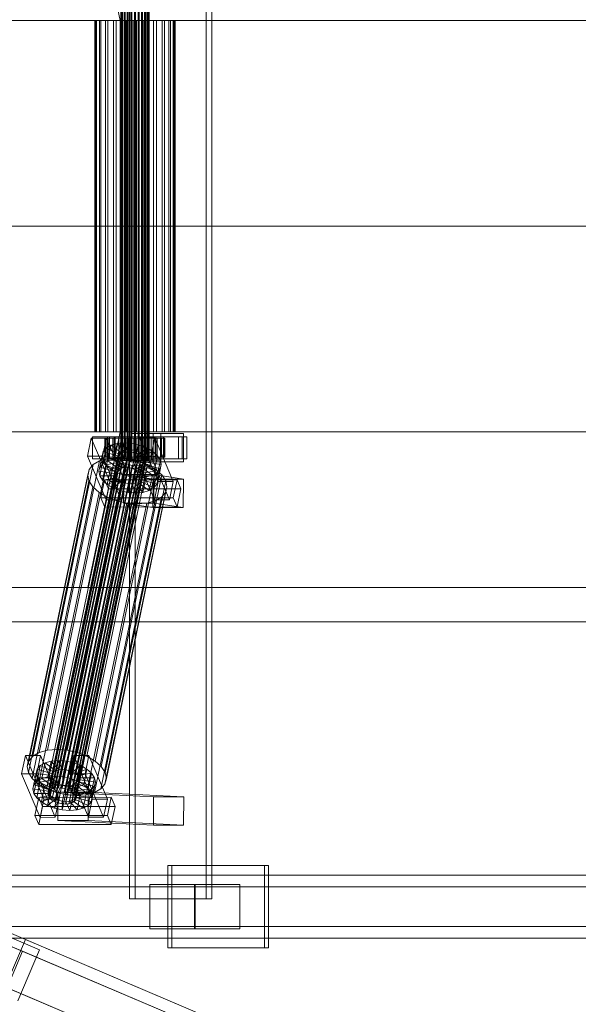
# Model space of a CAD drawing. Header units: millimetres. Extents: x -4738 to 65662, y -68080 to 6847.
# Tile 567 of 656: x 20054 to 20407, y -18492 to -17870. Entities that reach past the tile are written whole.
import ezdxf

# ---------------------------------------------------------------- set-up
doc = ezdxf.new("R2010")
doc.units = ezdxf.units.MM
doc.layers.add('superior_C02', color=7, linetype='Continuous', lineweight=0)
doc.layers.add('superior_C10', color=7, linetype='Continuous', lineweight=0)

msp = doc.modelspace()

# ---------------------------------------------------------------- linework, layer by layer
at = {"layer": 'superior_C02'}
for p, q in [((20122.893, -17575), (20122.893, -18425)), ((20126.47, -18425), (20126.47, -17575)), ((20171.385, -18425), (20171.385, -17575)), ((20174.961, -17575), (20174.961, -18425)), ((20096.643, -17771.702), (20117.046, -17870)), ((20118.824, -17870), (20098.422, -17771.702)), ((20117.402, -18148), (20117.402, -17852)), ((20117.613, -18148), (20117.613, -17852)), ((20117.804, -18148), (20117.804, -17852)), ((20118.423, -18148), (20118.423, -17852)), ((20118.791, -18148), (20118.791, -17852)), ((20119.776, -18148), (20119.776, -17852)), ((20120.296, -18148), (20120.296, -17852)), ((20121.58, -18148), (20121.58, -17852)), ((20122.217, -18148), (20122.217, -17852)), ((20123.712, -18148), (20123.712, -17852)), ((20124.422, -18148), (20124.422, -17852)), ((20126.027, -18148), (20126.027, -17852)), ((20126.762, -18148), (20126.762, -17852)), ((20128.367, -18148), (20128.367, -17852)), ((20129.077, -18148), (20129.077, -17852)), ((20130.573, -18148), (20130.573, -17852)), ((20131.209, -18148), (20131.209, -17852)), ((20132.493, -18148), (20132.493, -17852)), ((20133.013, -18148), (20133.013, -17852)), ((20133.999, -18148), (20133.999, -17852)), ((20134.366, -18148), (20134.366, -17852)), ((20134.986, -17852), (20134.986, -18148)), ((20135.176, -18148), (20135.176, -17852)), ((20135.387, -18148), (20135.387, -17852)), ((19181.088, -17870), (20117.046, -17870)), ((20118.824, -17870), (19182.867, -17870)), ((20101.612, -17870), (20101.016, -17870)), ((20101.016, -17870), (20102.149, -17870)), ((20101.016, -18130), (20101.016, -17870)), ((20103.897, -17870), (20101.612, -17870)), ((20101.612, -18130), (20101.612, -17870)), ((20102.149, -17870), (20104.935, -17870)), ((20102.149, -18130), (20102.149, -17870)), ((20107.716, -17870), (20103.897, -17870)), ((20103.897, -18130), (20103.897, -17870)), ((20104.935, -17870), (20109.183, -17870)), ((20104.935, -18130), (20104.935, -17870)), ((20112.807, -17870), (20107.716, -17870)), ((20107.716, -18130), (20107.716, -17870)), ((20109.183, -17870), (20114.604, -17870)), ((20109.183, -18130), (20109.183, -17870)), ((20118.824, -17870), (20112.807, -17870)), ((20112.807, -18130), (20112.807, -17870)), ((20114.604, -17870), (20120.828, -17870)), ((20114.604, -18130), (20114.604, -17870)), ((20117.046, -17870), (20117.046, -18000)), ((20117.046, -17870), (21053.003, -17870)), ((20118.824, -18000), (20118.824, -17870)), ((21054.781, -17870), (20118.824, -17870)), ((20125.357, -17870), (20118.824, -17870)), ((20118.824, -18130), (20118.824, -17870)), ((20120.828, -17870), (20127.432, -17870)), ((20120.828, -18130), (20120.828, -17870)), ((20131.961, -17870), (20125.357, -17870)), ((20125.357, -18130), (20125.357, -17870)), ((20127.432, -17870), (20133.965, -17870)), ((20127.432, -18130), (20127.432, -17870)), ((20138.186, -17870), (20131.961, -17870)), ((20131.961, -18130), (20131.961, -17870)), ((20133.965, -17870), (20139.982, -17870)), ((20133.965, -18130), (20133.965, -17870)), ((20143.607, -17870), (20138.186, -17870)), ((20138.186, -18130), (20138.186, -17870)), ((20139.982, -17870), (20145.074, -17870)), ((20139.982, -18130), (20139.982, -17870)), ((20147.855, -17870), (20143.607, -17870)), ((20143.607, -18130), (20143.607, -17870)), ((20145.074, -17870), (20148.892, -17870)), ((20145.074, -18130), (20145.074, -17870)), ((20150.64, -17870), (20147.855, -17870)), ((20147.855, -18130), (20147.855, -17870)), ((20148.892, -17870), (20151.177, -17870)), ((20148.892, -18130), (20148.892, -17870)), ((20151.773, -17870), (20150.64, -17870)), ((20150.64, -17870), (20150.64, -18130)), ((20151.177, -17870), (20151.773, -17870)), ((20151.177, -18130), (20151.177, -17870)), ((20151.773, -18130), (20151.773, -17870)), ((19181.088, -18000), (20117.046, -18000)), ((20118.824, -18000), (19182.867, -18000)), ((20117.046, -18000), (20117.046, -18130)), ((20117.046, -18000), (21053.003, -18000)), ((20118.824, -18130), (20118.824, -18000)), ((21054.781, -18000), (20118.824, -18000)), ((19181.088, -18130), (20117.046, -18130)), ((20118.824, -18130), (19182.867, -18130)), ((20117.046, -18130), (20096.643, -18228.298)), ((20098.422, -18228.298), (20118.824, -18130)), ((20102.149, -18130), (20101.016, -18130)), ((20101.016, -18130), (20101.612, -18130)), ((20101.612, -18130), (20103.897, -18130)), ((20104.935, -18130), (20102.149, -18130)), ((20103.897, -18130), (20107.716, -18130)), ((20109.183, -18130), (20104.935, -18130)), ((20107.716, -18130), (20112.807, -18130)), ((20114.604, -18130), (20109.183, -18130)), ((20112.807, -18130), (20118.824, -18130)), ((20120.828, -18130), (20114.604, -18130)), ((20117.046, -18130), (21053.003, -18130)), ((21054.781, -18130), (20118.824, -18130)), ((20118.824, -18130), (20125.357, -18130)), ((20127.432, -18130), (20120.828, -18130)), ((20125.357, -18130), (20131.961, -18130)), ((20133.965, -18130), (20127.432, -18130)), ((20131.961, -18130), (20138.186, -18130)), ((20139.982, -18130), (20133.965, -18130)), ((20138.186, -18130), (20143.607, -18130)), ((20145.074, -18130), (20139.982, -18130)), ((20143.607, -18130), (20147.855, -18130)), ((20148.892, -18130), (20145.074, -18130)), ((20147.855, -18130), (20150.64, -18130)), ((20151.177, -18130), (20148.892, -18130)), ((20150.64, -18130), (20151.773, -18130)), ((20151.773, -18130), (20151.177, -18130)), ((20098.806, -18133.859), (20096.425, -18145.327)), ((20108.351, -18133.847), (20098.806, -18133.859)), ((20110.556, -18161.391), (20098.806, -18133.859)), ((20109.039, -18133), (20099.494, -18133)), ((20099.494, -18133), (20099.494, -18147)), ((20113.8, -18133), (20099.494, -18133)), ((20105.971, -18145.315), (20108.351, -18133.847)), ((20107.857, -18134), (20107.411, -18134)), ((20107.411, -18134), (20117.402, -18134)), ((20107.411, -18146), (20107.411, -18134)), ((20107.411, -18134), (20108.258, -18134)), ((20109.566, -18134), (20107.857, -18134)), ((20107.857, -18134), (20117.613, -18134)), ((20107.857, -18146), (20107.857, -18134)), ((20108.258, -18134), (20117.804, -18134)), ((20108.258, -18146), (20108.258, -18134)), ((20108.258, -18134), (20110.342, -18134)), ((20108.351, -18133.847), (20120.102, -18161.379)), ((20109.039, -18147), (20109.039, -18133)), ((20109.039, -18133), (20123.346, -18133)), ((20112.422, -18134), (20109.566, -18134)), ((20109.566, -18134), (20118.423, -18134)), ((20109.566, -18146), (20109.566, -18134)), ((20156.159, -18133), (20110.341, -18133)), ((20110.341, -18133), (20110.341, -18147)), ((20113.321, -18133), (20110.341, -18133)), ((20110.342, -18134), (20118.791, -18134)), ((20110.342, -18146), (20110.342, -18134)), ((20110.342, -18134), (20113.52, -18134)), ((20116.231, -18134), (20112.422, -18134)), ((20112.422, -18134), (20119.776, -18134)), ((20112.422, -18146), (20112.422, -18134)), ((20113.321, -18147), (20113.321, -18133)), ((20113.321, -18133), (20159.14, -18133)), ((20113.52, -18134), (20120.296, -18134)), ((20113.52, -18146), (20113.52, -18134)), ((20113.52, -18134), (20117.575, -18134)), ((20113.8, -18147), (20113.8, -18133)), ((20113.8, -18133), (20123.346, -18133)), ((20119.66, -18136.948), (20115.125, -18137.325)), ((20120.732, -18134), (20116.231, -18134)), ((20116.231, -18134), (20121.58, -18134)), ((20116.231, -18146), (20116.231, -18134)), ((20117.402, -18134), (20117.613, -18134)), ((20117.402, -18134), (20117.402, -18146)), ((20117.804, -18134), (20117.402, -18134)), ((20117.575, -18134), (20122.217, -18134)), ((20117.575, -18146), (20117.575, -18134)), ((20117.575, -18134), (20122.231, -18134)), ((20117.613, -18134), (20118.423, -18134)), ((20117.613, -18134), (20117.613, -18146)), ((20117.62, -18146.777), (20119.66, -18136.948)), ((20117.804, -18134), (20117.804, -18146)), ((20118.791, -18134), (20117.804, -18134)), ((20118.423, -18134), (20119.776, -18134)), ((20118.423, -18134), (20118.423, -18146)), ((20118.791, -18134), (20118.791, -18146)), ((20120.296, -18134), (20118.791, -18134)), ((20124.513, -18137.313), (20119.66, -18136.948)), ((20119.66, -18136.948), (20122.108, -18142.683)), ((20119.776, -18134), (20121.58, -18134)), ((20119.776, -18134), (20119.776, -18146)), ((20120.296, -18134), (20120.296, -18146)), ((20122.217, -18134), (20120.296, -18134)), ((20125.619, -18134), (20120.732, -18134)), ((20120.732, -18134), (20123.712, -18134)), ((20120.732, -18146), (20120.732, -18134)), ((20121.58, -18134), (20123.712, -18134)), ((20121.58, -18134), (20121.58, -18146)), ((20122.217, -18134), (20122.217, -18146)), ((20124.422, -18134), (20122.217, -18134)), ((20122.231, -18134), (20124.422, -18134)), ((20122.231, -18146), (20122.231, -18134)), ((20122.231, -18134), (20127.171, -18134)), ((20123.346, -18133), (20123.346, -18147)), ((20142.795, -18131), (20123.704, -18131)), ((20123.704, -18131), (20123.704, -18149)), ((20137.892, -18131), (20123.704, -18131)), ((20123.712, -18134), (20126.027, -18134)), ((20123.712, -18134), (20123.712, -18146)), ((20124.422, -18134), (20124.422, -18146)), ((20126.762, -18134), (20124.422, -18134)), ((20130.559, -18134), (20125.619, -18134)), ((20125.619, -18134), (20126.027, -18134)), ((20125.619, -18146), (20125.619, -18134)), ((20126.027, -18134), (20128.367, -18134)), ((20126.027, -18134), (20126.027, -18146)), ((20127.171, -18134), (20126.762, -18134)), ((20126.762, -18134), (20126.762, -18146)), ((20129.077, -18134), (20126.762, -18134)), ((20129.351, -18133.821), (20126.971, -18145.289)), ((20127.171, -18146), (20127.171, -18134)), ((20127.171, -18134), (20132.058, -18134)), ((20130.559, -18134), (20128.367, -18134)), ((20128.367, -18134), (20130.573, -18134)), ((20128.367, -18134), (20128.367, -18146)), ((20132.058, -18134), (20129.077, -18134)), ((20129.077, -18134), (20129.077, -18146)), ((20131.209, -18134), (20129.077, -18134)), ((20138.897, -18133.809), (20129.351, -18133.821)), ((20141.102, -18161.353), (20129.351, -18133.821)), ((20139.585, -18133), (20130.04, -18133)), ((20130.04, -18133), (20130.04, -18147)), ((20144.346, -18133), (20130.04, -18133)), ((20135.215, -18134), (20130.559, -18134)), ((20130.559, -18146), (20130.559, -18134)), ((20135.215, -18134), (20130.573, -18134)), ((20130.573, -18134), (20132.493, -18134)), ((20130.573, -18134), (20130.573, -18146)), ((20136.559, -18134), (20131.209, -18134)), ((20131.209, -18134), (20131.209, -18146)), ((20133.013, -18134), (20131.209, -18134)), ((20132.058, -18146), (20132.058, -18134)), ((20132.058, -18134), (20136.559, -18134)), ((20139.27, -18134), (20132.493, -18134)), ((20132.493, -18134), (20133.999, -18134)), ((20132.493, -18134), (20132.493, -18146)), ((20140.367, -18134), (20133.013, -18134)), ((20133.013, -18134), (20133.013, -18146)), ((20134.366, -18134), (20133.013, -18134)), ((20142.447, -18134), (20133.999, -18134)), ((20133.999, -18134), (20134.986, -18134)), ((20133.999, -18134), (20133.999, -18146)), ((20143.223, -18134), (20134.366, -18134)), ((20134.366, -18134), (20134.366, -18146)), ((20135.176, -18134), (20134.366, -18134)), ((20134.986, -18134), (20144.531, -18134)), ((20134.986, -18146), (20134.986, -18134)), ((20134.986, -18134), (20135.387, -18134)), ((20144.933, -18134), (20135.176, -18134)), ((20135.176, -18134), (20135.176, -18146)), ((20135.387, -18134), (20135.176, -18134)), ((20139.27, -18134), (20135.215, -18134)), ((20135.215, -18146), (20135.215, -18134)), ((20145.379, -18134), (20135.387, -18134)), ((20135.387, -18134), (20135.387, -18146)), ((20136.516, -18145.277), (20138.897, -18133.809)), ((20136.559, -18146), (20136.559, -18134)), ((20136.559, -18134), (20140.367, -18134)), ((20137.892, -18149), (20137.892, -18131)), ((20137.892, -18131), (20156.983, -18131)), ((20138.897, -18133.809), (20150.647, -18161.341)), ((20142.447, -18134), (20139.27, -18134)), ((20139.27, -18146), (20139.27, -18134)), ((20139.585, -18147), (20139.585, -18133)), ((20139.585, -18133), (20153.892, -18133)), ((20140.367, -18146), (20140.367, -18134)), ((20140.367, -18134), (20143.223, -18134)), ((20144.531, -18134), (20142.447, -18134)), ((20142.447, -18146), (20142.447, -18134)), ((20142.795, -18149), (20142.795, -18131)), ((20142.795, -18131), (20156.983, -18131)), ((20143.223, -18146), (20143.223, -18134)), ((20143.223, -18134), (20144.933, -18134)), ((20144.346, -18147), (20144.346, -18133)), ((20144.346, -18133), (20153.892, -18133)), ((20144.531, -18134), (20144.531, -18146)), ((20145.379, -18134), (20144.531, -18134)), ((20144.933, -18146), (20144.933, -18134)), ((20144.933, -18134), (20145.379, -18134)), ((20145.379, -18146), (20145.379, -18134)), ((20153.892, -18133), (20153.892, -18147)), ((20156.159, -18147), (20156.159, -18133)), ((20156.159, -18133), (20159.14, -18133)), ((20156.983, -18131), (20156.983, -18149)), ((20159.14, -18133), (20159.14, -18147)), ((20072.643, -18356.363), (20117.019, -18142.565)), ((20074.073, -18355.541), (20118.448, -18141.742)), ((20075.924, -18355.022), (20120.3, -18141.224)), ((20078.073, -18354.844), (20122.448, -18141.045)), ((20080.371, -18355.017), (20124.747, -18141.218)), ((20082.664, -18355.53), (20127.039, -18141.731)), ((20084.793, -18356.348), (20129.168, -18142.549)), ((20104.239, -18152.246), (20106.279, -18142.416)), ((20106.279, -18142.416), (20105.589, -18145.047)), ((20106.158, -18149.985), (20108.198, -18140.156)), ((20108.198, -18140.156), (20106.279, -18142.416)), ((20106.279, -18142.416), (20115.77, -18145.274)), ((20111.215, -18138.419), (20108.198, -18140.156)), ((20108.198, -18140.156), (20116.679, -18144.203)), ((20109.175, -18148.249), (20111.215, -18138.419)), ((20115.125, -18137.325), (20111.215, -18138.419)), ((20111.215, -18138.419), (20118.108, -18143.38)), ((20113.084, -18147.155), (20115.125, -18137.325)), ((20115.125, -18137.325), (20119.96, -18142.862)), ((20117.019, -18142.565), (20116.11, -18143.635)), ((20118.448, -18141.742), (20117.019, -18142.565)), ((20119.96, -18142.862), (20117.92, -18152.692)), ((20118.108, -18143.38), (20119.96, -18142.862)), ((20120.3, -18141.224), (20118.448, -18141.742)), ((20119.96, -18142.862), (20122.108, -18142.683)), ((20122.108, -18142.683), (20120.068, -18152.513)), ((20122.448, -18141.045), (20120.3, -18141.224)), ((20122.108, -18142.683), (20124.407, -18142.856)), ((20124.407, -18142.856), (20122.367, -18152.686)), ((20124.747, -18141.218), (20122.448, -18141.045)), ((20122.473, -18147.143), (20124.513, -18137.313)), ((20124.513, -18137.313), (20124.407, -18142.856)), ((20124.407, -18142.856), (20126.699, -18143.369)), ((20129.352, -18138.396), (20124.513, -18137.313)), ((20127.039, -18141.731), (20124.747, -18141.218)), ((20129.352, -18138.396), (20126.699, -18143.369)), ((20129.168, -18142.549), (20127.039, -18141.731)), ((20127.311, -18148.226), (20129.352, -18138.396)), ((20133.847, -18140.123), (20128.828, -18144.188)), ((20130.99, -18143.617), (20129.168, -18142.549)), ((20133.847, -18140.123), (20129.352, -18138.396)), ((20137.693, -18142.377), (20130.65, -18145.255)), ((20131.807, -18149.953), (20133.847, -18140.123)), ((20137.693, -18142.377), (20133.847, -18140.123)), ((20135.652, -18152.207), (20137.693, -18142.377)), ((20140.626, -18145.003), (20137.693, -18142.377)), ((20065.829, -18332.659), (20104.083, -18148.35)), ((20071.055, -18331.197), (20109.31, -18146.887)), ((20071.408, -18358.68), (20115.783, -18144.881)), ((20071.685, -18360.017), (20116.061, -18146.218)), ((20071.735, -18357.434), (20116.11, -18143.635)), ((20072.548, -18361.352), (20116.924, -18147.554)), ((20073.938, -18362.596), (20118.313, -18148.798)), ((20077.118, -18330.692), (20115.373, -18146.383)), ((20083.606, -18331.181), (20121.86, -18146.872)), ((20086.614, -18357.415), (20130.99, -18143.617)), ((20088.004, -18358.659), (20132.38, -18144.861)), ((20088.818, -18362.578), (20133.193, -18148.779)), ((20133.243, -18146.196), (20088.867, -18359.995)), ((20089.145, -18361.332), (20133.52, -18147.533)), ((20090.074, -18332.629), (20128.329, -18148.32)), ((20096.425, -18145.327), (20105.971, -18145.315)), ((20096.425, -18145.327), (20108.176, -18172.859)), ((20099.494, -18147), (20109.039, -18147)), ((20099.494, -18147), (20113.8, -18147)), ((20104.083, -18148.35), (20100.05, -18150.672)), ((20103.549, -18154.877), (20105.589, -18145.047)), ((20109.31, -18146.887), (20104.083, -18148.35)), ((20104.135, -18157.698), (20106.175, -18147.868)), ((20105.589, -18145.047), (20115.443, -18146.52)), ((20105.589, -18145.047), (20106.175, -18147.868)), ((20117.721, -18172.847), (20105.971, -18145.315)), ((20106.158, -18149.985), (20109.175, -18148.249)), ((20106.175, -18147.868), (20115.721, -18147.856)), ((20106.175, -18147.868), (20107.997, -18150.688)), ((20117.402, -18146), (20107.411, -18146)), ((20107.411, -18146), (20107.857, -18146)), ((20108.258, -18146), (20107.411, -18146)), ((20117.613, -18146), (20107.857, -18146)), ((20107.857, -18146), (20109.566, -18146)), ((20107.997, -18150.688), (20116.584, -18149.192)), ((20117.804, -18146), (20108.258, -18146)), ((20110.342, -18146), (20108.258, -18146)), ((20123.346, -18147), (20109.039, -18147)), ((20109.175, -18148.249), (20113.084, -18147.155)), ((20116.068, -18153.21), (20109.175, -18148.249)), ((20115.373, -18146.383), (20109.31, -18146.887)), ((20118.423, -18146), (20109.566, -18146)), ((20109.566, -18146), (20112.422, -18146)), ((20110.341, -18147), (20156.159, -18147)), ((20110.341, -18147), (20113.321, -18147)), ((20118.791, -18146), (20110.342, -18146)), ((20113.52, -18146), (20110.342, -18146)), ((20119.776, -18146), (20112.422, -18146)), ((20112.422, -18146), (20116.231, -18146)), ((20113.084, -18147.155), (20117.62, -18146.777)), ((20117.92, -18152.692), (20113.084, -18147.155)), ((20159.14, -18147), (20113.321, -18147)), ((20115.443, -18146.52), (20113.403, -18156.35)), ((20120.296, -18146), (20113.52, -18146)), ((20117.575, -18146), (20113.52, -18146)), ((20115.721, -18147.856), (20113.68, -18157.686)), ((20115.77, -18145.274), (20113.73, -18155.103)), ((20123.346, -18147), (20113.8, -18147)), ((20116.584, -18149.192), (20114.543, -18159.022)), ((20116.679, -18144.203), (20114.639, -18154.033)), ((20121.86, -18146.872), (20115.373, -18146.383)), ((20115.443, -18146.52), (20115.77, -18145.274)), ((20115.721, -18147.856), (20115.443, -18146.52)), ((20116.584, -18149.192), (20115.721, -18147.856)), ((20115.77, -18145.274), (20116.679, -18144.203)), ((20116.11, -18143.635), (20115.783, -18144.881)), ((20115.783, -18144.881), (20116.061, -18146.218)), ((20116.061, -18146.218), (20116.924, -18147.554)), ((20118.108, -18143.38), (20116.068, -18153.21)), ((20121.58, -18146), (20116.231, -18146)), ((20116.231, -18146), (20120.732, -18146)), ((20117.973, -18150.436), (20116.584, -18149.192)), ((20116.679, -18144.203), (20118.108, -18143.38)), ((20116.924, -18147.554), (20118.313, -18148.798)), ((20117.613, -18146), (20117.402, -18146)), ((20117.402, -18146), (20117.804, -18146)), ((20117.804, -18148), (20117.402, -18148)), ((20117.402, -18148), (20117.613, -18148)), ((20122.217, -18146), (20117.575, -18146)), ((20122.231, -18146), (20117.575, -18146)), ((20118.423, -18146), (20117.613, -18146)), ((20117.613, -18148), (20118.423, -18148)), ((20120.068, -18152.513), (20117.62, -18146.777)), ((20117.62, -18146.777), (20122.473, -18147.143)), ((20117.804, -18146), (20118.791, -18146)), ((20118.791, -18148), (20117.804, -18148)), ((20118.313, -18148.798), (20120.135, -18149.865)), ((20119.776, -18146), (20118.423, -18146)), ((20118.423, -18148), (20119.776, -18148)), ((20118.791, -18146), (20120.296, -18146)), ((20120.296, -18148), (20118.791, -18148)), ((20121.58, -18146), (20119.776, -18146)), ((20119.776, -18148), (20121.58, -18148)), ((20120.296, -18146), (20122.217, -18146)), ((20122.217, -18148), (20120.296, -18148)), ((20123.712, -18146), (20120.732, -18146)), ((20120.732, -18146), (20125.619, -18146)), ((20123.712, -18146), (20121.58, -18146)), ((20121.58, -18148), (20123.712, -18148)), ((20128.329, -18148.32), (20121.86, -18146.872)), ((20122.217, -18146), (20124.422, -18146)), ((20124.422, -18148), (20122.217, -18148)), ((20124.422, -18146), (20122.231, -18146)), ((20127.171, -18146), (20122.231, -18146)), ((20122.367, -18152.686), (20122.473, -18147.143)), ((20122.473, -18147.143), (20127.311, -18148.226)), ((20123.704, -18149), (20142.795, -18149)), ((20137.892, -18149), (20123.704, -18149)), ((20126.027, -18146), (20123.712, -18146)), ((20123.712, -18148), (20126.027, -18148)), ((20124.422, -18146), (20126.762, -18146)), ((20126.762, -18148), (20124.422, -18148)), ((20126.699, -18143.369), (20124.659, -18153.199)), ((20124.659, -18153.199), (20127.311, -18148.226)), ((20126.027, -18146), (20125.619, -18146)), ((20125.619, -18146), (20130.559, -18146)), ((20128.367, -18146), (20126.027, -18146)), ((20126.027, -18148), (20128.367, -18148)), ((20126.699, -18143.369), (20128.828, -18144.188)), ((20126.762, -18146), (20127.171, -18146)), ((20126.762, -18146), (20129.077, -18146)), ((20129.077, -18148), (20126.762, -18148)), ((20128.828, -18144.188), (20126.788, -18154.017)), ((20126.971, -18145.289), (20136.516, -18145.277)), ((20126.971, -18145.289), (20138.721, -18172.821)), ((20132.058, -18146), (20127.171, -18146)), ((20127.311, -18148.226), (20131.807, -18149.953)), ((20134.339, -18150.629), (20128.329, -18148.32)), ((20130.573, -18146), (20128.367, -18146)), ((20128.367, -18146), (20130.559, -18146)), ((20128.367, -18148), (20130.573, -18148)), ((20130.65, -18145.255), (20128.61, -18155.085)), ((20128.828, -18144.188), (20130.65, -18145.255)), ((20129.077, -18146), (20132.058, -18146)), ((20129.077, -18146), (20131.209, -18146)), ((20131.209, -18148), (20129.077, -18148)), ((20132.04, -18146.499), (20129.999, -18156.329)), ((20130.04, -18147), (20139.585, -18147)), ((20130.04, -18147), (20144.346, -18147)), ((20130.559, -18146), (20135.215, -18146)), ((20132.493, -18146), (20130.573, -18146)), ((20130.573, -18146), (20135.215, -18146)), ((20130.573, -18148), (20132.493, -18148)), ((20130.65, -18145.255), (20132.04, -18146.499)), ((20130.862, -18157.665), (20132.903, -18147.835)), ((20132.38, -18144.861), (20130.99, -18143.617)), ((20133.18, -18149.171), (20131.14, -18159.001)), ((20131.209, -18146), (20136.559, -18146)), ((20131.209, -18146), (20133.013, -18146)), ((20133.013, -18148), (20131.209, -18148)), ((20140.626, -18145.003), (20132.04, -18146.499)), ((20132.04, -18146.499), (20132.903, -18147.835)), ((20136.559, -18146), (20132.058, -18146)), ((20132.284, -18149.85), (20133.193, -18148.779)), ((20133.243, -18146.196), (20132.38, -18144.861)), ((20133.999, -18146), (20132.493, -18146)), ((20132.493, -18146), (20139.27, -18146)), ((20132.493, -18148), (20133.999, -18148)), ((20133.18, -18149.171), (20132.853, -18150.417)), ((20132.903, -18147.835), (20142.448, -18147.823)), ((20132.903, -18147.835), (20133.18, -18149.171)), ((20133.013, -18146), (20140.367, -18146)), ((20133.013, -18146), (20134.366, -18146)), ((20134.366, -18148), (20133.013, -18148)), ((20143.034, -18150.644), (20133.18, -18149.171)), ((20133.193, -18148.779), (20133.52, -18147.533)), ((20133.52, -18147.533), (20133.243, -18146.196)), ((20134.986, -18146), (20133.999, -18146)), ((20133.999, -18146), (20142.447, -18146)), ((20133.999, -18148), (20134.986, -18148)), ((20134.366, -18146), (20143.223, -18146)), ((20134.366, -18146), (20135.176, -18146)), ((20135.176, -18148), (20134.366, -18148)), ((20144.531, -18146), (20134.986, -18146)), ((20135.387, -18146), (20134.986, -18146)), ((20134.986, -18148), (20135.387, -18148)), ((20135.176, -18146), (20144.933, -18146)), ((20135.176, -18146), (20135.387, -18146)), ((20135.387, -18148), (20135.176, -18148)), ((20135.215, -18146), (20139.27, -18146)), ((20135.387, -18146), (20145.379, -18146)), ((20148.267, -18172.809), (20136.516, -18145.277)), ((20140.367, -18146), (20136.559, -18146)), ((20156.983, -18149), (20137.892, -18149)), ((20138.586, -18154.833), (20140.626, -18145.003)), ((20139.27, -18146), (20142.447, -18146)), ((20153.892, -18147), (20139.585, -18147)), ((20143.223, -18146), (20140.367, -18146)), ((20142.448, -18147.823), (20140.408, -18157.653)), ((20142.448, -18147.823), (20140.626, -18145.003)), ((20142.447, -18146), (20144.531, -18146)), ((20143.034, -18150.644), (20142.448, -18147.823)), ((20156.983, -18149), (20142.795, -18149)), ((20144.933, -18146), (20143.223, -18146)), ((20153.892, -18147), (20144.346, -18147)), ((20144.531, -18146), (20145.379, -18146)), ((20145.379, -18146), (20144.933, -18146)), ((20159.14, -18147), (20156.159, -18147)), ((20059.23, -18338.003), (20097.485, -18153.694)), ((20061.796, -18334.981), (20100.05, -18150.672)), ((20075.759, -18363.664), (20120.135, -18149.865)), ((20077.889, -18364.482), (20122.264, -18150.683)), ((20080.181, -18364.995), (20124.556, -18151.196)), ((20082.479, -18365.168), (20126.855, -18151.369)), ((20084.628, -18364.989), (20129.003, -18151.191)), ((20086.48, -18364.471), (20130.855, -18150.672)), ((20087.909, -18363.648), (20132.284, -18149.85)), ((20096.084, -18334.938), (20134.339, -18150.629)), ((20097.485, -18153.694), (20096.562, -18157.211)), ((20100.05, -18150.672), (20097.485, -18153.694)), ((20101.225, -18337.95), (20139.479, -18153.641)), ((20103.549, -18154.877), (20104.239, -18152.246)), ((20113.403, -18156.35), (20103.549, -18154.877)), ((20104.135, -18157.698), (20103.549, -18154.877)), ((20104.239, -18152.246), (20106.158, -18149.985)), ((20113.73, -18155.103), (20104.239, -18152.246)), ((20105.957, -18160.518), (20107.997, -18150.688)), ((20114.639, -18154.033), (20106.158, -18149.985)), ((20107.997, -18150.688), (20110.931, -18153.314)), ((20108.89, -18163.144), (20110.931, -18153.314)), ((20110.931, -18153.314), (20117.973, -18150.436)), ((20110.931, -18153.314), (20114.776, -18155.567)), ((20112.736, -18165.397), (20114.776, -18155.567)), ((20113.73, -18155.103), (20113.403, -18156.35)), ((20114.639, -18154.033), (20113.73, -18155.103)), ((20116.068, -18153.21), (20114.639, -18154.033)), ((20114.776, -18155.567), (20119.795, -18151.503)), ((20114.776, -18155.567), (20119.271, -18157.295)), ((20117.973, -18150.436), (20115.933, -18160.266)), ((20117.92, -18152.692), (20116.068, -18153.21)), ((20119.795, -18151.503), (20117.755, -18161.333)), ((20120.068, -18152.513), (20117.92, -18152.692)), ((20119.795, -18151.503), (20117.973, -18150.436)), ((20119.271, -18157.295), (20121.924, -18152.321)), ((20121.924, -18152.321), (20119.795, -18151.503)), ((20121.924, -18152.321), (20119.884, -18162.151)), ((20122.367, -18152.686), (20120.068, -18152.513)), ((20120.135, -18149.865), (20122.264, -18150.683)), ((20124.216, -18152.835), (20121.924, -18152.321)), ((20124.216, -18152.835), (20122.176, -18162.664)), ((20122.264, -18150.683), (20124.556, -18151.196)), ((20124.659, -18153.199), (20122.367, -18152.686)), ((20124.11, -18158.378), (20124.216, -18152.835)), ((20126.515, -18153.008), (20124.216, -18152.835)), ((20126.515, -18153.008), (20124.475, -18162.837)), ((20124.556, -18151.196), (20126.855, -18151.369)), ((20126.788, -18154.017), (20124.659, -18153.199)), ((20128.663, -18152.829), (20126.515, -18153.008)), ((20128.963, -18158.743), (20126.515, -18153.008)), ((20128.663, -18152.829), (20126.623, -18162.659)), ((20126.788, -18154.017), (20131.807, -18149.953)), ((20128.61, -18155.085), (20126.788, -18154.017)), ((20126.855, -18151.369), (20129.003, -18151.191)), ((20130.515, -18152.311), (20128.475, -18162.14)), ((20128.61, -18155.085), (20135.652, -18152.207)), ((20129.999, -18156.329), (20128.61, -18155.085)), ((20130.515, -18152.311), (20128.663, -18152.829)), ((20133.498, -18158.366), (20128.663, -18152.829)), ((20129.003, -18151.191), (20130.855, -18150.672)), ((20131.944, -18151.488), (20129.904, -18161.318)), ((20129.999, -18156.329), (20138.586, -18154.833)), ((20131.944, -18151.488), (20130.515, -18152.311)), ((20137.408, -18157.272), (20130.515, -18152.311)), ((20132.853, -18150.417), (20130.813, -18160.247)), ((20130.855, -18150.672), (20132.284, -18149.85)), ((20131.807, -18149.953), (20135.652, -18152.207)), ((20132.853, -18150.417), (20131.944, -18151.488)), ((20140.425, -18155.535), (20131.944, -18151.488)), ((20142.344, -18153.275), (20132.853, -18150.417)), ((20139.479, -18153.641), (20134.339, -18150.629)), ((20135.652, -18152.207), (20138.586, -18154.833)), ((20137.408, -18157.272), (20140.425, -18155.535)), ((20138.385, -18165.365), (20140.425, -18155.535)), ((20138.586, -18154.833), (20140.408, -18157.653)), ((20143.401, -18157.152), (20139.479, -18153.641)), ((20140.304, -18163.105), (20142.344, -18153.275)), ((20140.425, -18155.535), (20142.344, -18153.275)), ((20140.994, -18160.474), (20143.034, -18150.644)), ((20142.344, -18153.275), (20143.034, -18150.644)), ((20058.308, -18341.52), (20096.562, -18157.211)), ((20059.091, -18345.291), (20097.346, -18160.982)), ((20096.562, -18157.211), (20097.346, -18160.982)), ((20097.346, -18160.982), (20099.781, -18164.752)), ((20113.68, -18157.686), (20104.135, -18157.698)), ((20105.957, -18160.518), (20104.135, -18157.698)), ((20107.203, -18160.247), (20104.823, -18171.715)), ((20105.147, -18341.461), (20143.401, -18157.152)), ((20114.543, -18159.022), (20105.957, -18160.518)), ((20108.89, -18163.144), (20105.957, -18160.518)), ((20153.021, -18160.19), (20107.203, -18160.247)), ((20109.651, -18165.983), (20107.203, -18160.247)), ((20145.837, -18160.922), (20107.582, -18345.231)), ((20108.176, -18172.859), (20110.556, -18161.391)), ((20115.933, -18160.266), (20108.89, -18163.144)), ((20110.556, -18161.391), (20120.102, -18161.379)), ((20117.755, -18161.333), (20112.736, -18165.397)), ((20113.403, -18156.35), (20113.68, -18157.686)), ((20113.68, -18157.686), (20114.543, -18159.022)), ((20114.543, -18159.022), (20115.933, -18160.266)), ((20115.933, -18160.266), (20117.755, -18161.333)), ((20117.231, -18167.125), (20119.271, -18157.295)), ((20120.102, -18161.379), (20117.721, -18172.847)), ((20117.755, -18161.333), (20119.884, -18162.151)), ((20119.5, -18156.962), (20119.253, -18174.943)), ((20119.271, -18157.295), (20124.11, -18158.378)), ((20138.591, -18156.962), (20119.5, -18156.962)), ((20138.009, -18159.83), (20119.5, -18156.962)), ((20122.07, -18168.208), (20124.11, -18158.378)), ((20124.11, -18158.378), (20128.963, -18158.743)), ((20126.923, -18168.573), (20128.963, -18158.743)), ((20128.475, -18162.14), (20129.904, -18161.318)), ((20128.963, -18158.743), (20133.498, -18158.366)), ((20129.904, -18161.318), (20130.813, -18160.247)), ((20129.904, -18161.318), (20138.385, -18165.365)), ((20130.862, -18157.665), (20129.999, -18156.329)), ((20130.813, -18160.247), (20131.14, -18159.001)), ((20130.813, -18160.247), (20140.304, -18163.105)), ((20140.408, -18157.653), (20130.862, -18157.665)), ((20131.14, -18159.001), (20130.862, -18157.665)), ((20131.14, -18159.001), (20140.994, -18160.474)), ((20131.458, -18168.196), (20133.498, -18158.366)), ((20133.498, -18158.366), (20137.408, -18157.272)), ((20135.368, -18167.102), (20137.408, -18157.272)), ((20137.762, -18177.811), (20138.009, -18159.83)), ((20138.009, -18159.83), (20157.1, -18159.83)), ((20138.343, -18174.943), (20138.591, -18156.962)), ((20138.591, -18156.962), (20157.1, -18159.83)), ((20138.721, -18172.821), (20141.102, -18161.353)), ((20140.994, -18160.474), (20140.304, -18163.105)), ((20140.408, -18157.653), (20140.994, -18160.474)), ((20141.102, -18161.353), (20150.647, -18161.341)), ((20145.837, -18160.922), (20143.401, -18157.152)), ((20146.62, -18164.693), (20145.837, -18160.922)), ((20150.647, -18161.341), (20148.267, -18172.809)), ((20150.641, -18171.658), (20153.021, -18160.19)), ((20153.021, -18160.19), (20155.469, -18165.926)), ((20157.1, -18159.83), (20156.852, -18177.811)), ((20061.526, -18349.061), (20099.781, -18164.752)), ((20099.781, -18164.752), (20103.703, -18168.263)), ((20107.271, -18177.451), (20109.651, -18165.983)), ((20108.365, -18349.002), (20146.62, -18164.693)), ((20112.736, -18165.397), (20108.89, -18163.144)), ((20109.651, -18165.983), (20155.469, -18165.926)), ((20117.231, -18167.125), (20112.736, -18165.397)), ((20119.884, -18162.151), (20117.231, -18167.125)), ((20122.07, -18168.208), (20117.231, -18167.125)), ((20119.884, -18162.151), (20122.176, -18162.664)), ((20122.176, -18162.664), (20122.07, -18168.208)), ((20122.176, -18162.664), (20124.475, -18162.837)), ((20124.475, -18162.837), (20126.623, -18162.659)), ((20124.475, -18162.837), (20126.923, -18168.573)), ((20126.623, -18162.659), (20128.475, -18162.14)), ((20126.623, -18162.659), (20131.458, -18168.196)), ((20128.475, -18162.14), (20135.368, -18167.102)), ((20135.368, -18167.102), (20131.458, -18168.196)), ((20138.385, -18165.365), (20135.368, -18167.102)), ((20140.304, -18163.105), (20138.385, -18165.365)), ((20145.698, -18168.21), (20146.62, -18164.693)), ((20155.469, -18165.926), (20153.089, -18177.394)), ((20065.448, -18352.572), (20103.703, -18168.263)), ((20070.589, -18355.584), (20108.844, -18171.275)), ((20076.599, -18357.893), (20114.853, -18173.584)), ((20100.844, -18357.863), (20139.099, -18173.554)), ((20103.703, -18168.263), (20108.844, -18171.275)), ((20104.823, -18171.715), (20150.641, -18171.658)), ((20104.823, -18171.715), (20107.271, -18177.451)), ((20104.878, -18355.541), (20143.132, -18171.232)), ((20107.443, -18352.519), (20145.698, -18168.21)), ((20117.721, -18172.847), (20108.176, -18172.859)), ((20108.844, -18171.275), (20114.853, -18173.584)), ((20114.853, -18173.584), (20121.322, -18175.032)), ((20126.923, -18168.573), (20122.07, -18168.208)), ((20131.458, -18168.196), (20126.923, -18168.573)), ((20133.873, -18175.016), (20139.099, -18173.554)), ((20148.267, -18172.809), (20138.721, -18172.821)), ((20139.099, -18173.554), (20143.132, -18171.232)), ((20143.132, -18171.232), (20145.698, -18168.21)), ((20153.089, -18177.394), (20150.641, -18171.658)), ((20083.067, -18359.341), (20121.322, -18175.032)), ((20089.555, -18359.83), (20127.809, -18175.521)), ((20095.618, -18359.326), (20133.873, -18175.016)), ((20153.089, -18177.394), (20107.271, -18177.451)), ((20119.253, -18174.943), (20138.343, -18174.943)), ((20137.762, -18177.811), (20119.253, -18174.943)), ((20121.322, -18175.032), (20127.809, -18175.521)), ((20127.809, -18175.521), (20133.873, -18175.016)), ((20156.852, -18177.811), (20137.762, -18177.811)), ((20156.852, -18177.811), (20138.343, -18174.943)), ((20096.643, -18228.298), (19160.686, -18228.298)), ((19162.465, -18228.298), (20098.422, -18228.298)), ((20096.643, -18228.298), (20098.422, -18228.298)), ((21032.6, -18228.298), (20096.643, -18228.298)), ((20098.422, -18228.298), (21034.379, -18228.298)), ((24634.01, -18250), (15575.415, -18250)), ((15576.913, -18250), (24635.508, -18250)), ((20057.15, -18334.551), (20054.77, -18346.02)), ((20066.696, -18334.539), (20057.15, -18334.551)), ((20068.901, -18362.083), (20057.15, -18334.551)), ((20059.23, -18338.003), (20061.796, -18334.981)), ((20061.796, -18334.981), (20065.829, -18332.659)), ((20064.316, -18346.008), (20066.696, -18334.539)), ((20065.829, -18332.659), (20071.055, -18331.197)), ((20066.696, -18334.539), (20078.447, -18362.071)), ((20071.055, -18331.197), (20077.118, -18330.692)), ((20077.118, -18330.692), (20083.606, -18331.181)), ((20083.606, -18331.181), (20090.074, -18332.629)), ((20087.696, -18334.513), (20085.316, -18345.981)), ((20097.241, -18334.501), (20087.696, -18334.513)), ((20099.447, -18362.045), (20087.696, -18334.513)), ((20090.074, -18332.629), (20096.084, -18334.938)), ((20094.861, -18345.969), (20097.241, -18334.501)), ((20096.084, -18334.938), (20101.225, -18337.95)), ((20097.241, -18334.501), (20108.992, -18362.033)), ((20058.308, -18341.52), (20059.23, -18338.003)), ((20059.091, -18345.291), (20058.308, -18341.52)), ((20064.503, -18350.678), (20066.543, -18340.848)), ((20066.543, -18340.848), (20064.624, -18343.108)), ((20069.56, -18339.111), (20066.543, -18340.848)), ((20066.543, -18340.848), (20075.024, -18344.895)), ((20067.52, -18348.941), (20069.56, -18339.111)), ((20073.47, -18338.017), (20069.56, -18339.111)), ((20069.56, -18339.111), (20076.453, -18344.073)), ((20071.429, -18347.847), (20073.47, -18338.017)), ((20078.005, -18337.64), (20073.47, -18338.017)), ((20073.47, -18338.017), (20078.305, -18343.554)), ((20075.965, -18347.47), (20078.005, -18337.64)), ((20082.858, -18338.005), (20078.005, -18337.64)), ((20078.005, -18337.64), (20080.453, -18343.376)), ((20080.817, -18347.835), (20082.858, -18338.005)), ((20082.858, -18338.005), (20082.752, -18343.549)), ((20087.697, -18339.088), (20082.858, -18338.005)), ((20087.697, -18339.088), (20085.044, -18344.062)), ((20085.656, -18348.918), (20087.697, -18339.088)), ((20092.192, -18340.816), (20087.173, -18344.88)), ((20092.192, -18340.816), (20087.697, -18339.088)), ((20090.152, -18350.645), (20092.192, -18340.816)), ((20096.037, -18343.069), (20092.192, -18340.816)), ((20101.225, -18337.95), (20105.147, -18341.461)), ((20105.147, -18341.461), (20107.582, -18345.231)), ((20054.77, -18346.02), (20064.316, -18346.008)), ((20054.77, -18346.02), (20066.521, -18373.551)), ((20061.526, -18349.061), (20059.091, -18345.291)), ((20061.894, -18355.569), (20063.934, -18345.739)), ((20062.584, -18352.938), (20064.624, -18343.108)), ((20064.624, -18343.108), (20063.934, -18345.739)), ((20063.934, -18345.739), (20073.788, -18347.212)), ((20063.934, -18345.739), (20064.52, -18348.56)), ((20076.066, -18373.539), (20064.316, -18346.008)), ((20064.624, -18343.108), (20074.115, -18345.966)), ((20067.52, -18348.941), (20071.429, -18347.847)), ((20071.429, -18347.847), (20075.965, -18347.47)), ((20076.265, -18353.384), (20071.429, -18347.847)), ((20073.788, -18347.212), (20071.748, -18357.042)), ((20074.115, -18345.966), (20072.075, -18355.796)), ((20075.024, -18344.895), (20072.984, -18354.725)), ((20073.788, -18347.212), (20074.115, -18345.966)), ((20074.065, -18348.548), (20073.788, -18347.212)), ((20074.115, -18345.966), (20075.024, -18344.895)), ((20076.453, -18344.073), (20074.413, -18353.902)), ((20075.024, -18344.895), (20076.453, -18344.073)), ((20078.413, -18353.205), (20075.965, -18347.47)), ((20075.965, -18347.47), (20080.817, -18347.835)), ((20078.305, -18343.554), (20076.265, -18353.384)), ((20076.453, -18344.073), (20078.305, -18343.554)), ((20078.305, -18343.554), (20080.453, -18343.376)), ((20080.453, -18343.376), (20078.413, -18353.205)), ((20080.453, -18343.376), (20082.752, -18343.549)), ((20082.752, -18343.549), (20080.712, -18353.378)), ((20080.712, -18353.378), (20080.817, -18347.835)), ((20080.817, -18347.835), (20085.656, -18348.918)), ((20082.752, -18343.549), (20085.044, -18344.062)), ((20085.044, -18344.062), (20083.004, -18353.892)), ((20085.044, -18344.062), (20087.173, -18344.88)), ((20087.173, -18344.88), (20085.133, -18354.71)), ((20085.316, -18345.981), (20094.861, -18345.969)), ((20085.316, -18345.981), (20097.066, -18373.513)), ((20088.995, -18345.947), (20086.955, -18355.777)), ((20087.173, -18344.88), (20088.995, -18345.947)), ((20090.384, -18347.191), (20088.344, -18357.021)), ((20096.037, -18343.069), (20088.995, -18345.947)), ((20088.995, -18345.947), (20090.384, -18347.191)), ((20098.971, -18345.695), (20090.384, -18347.191)), ((20090.384, -18347.191), (20091.247, -18348.527)), ((20091.247, -18348.527), (20100.793, -18348.515)), ((20093.997, -18352.899), (20096.037, -18343.069)), ((20106.612, -18373.501), (20094.861, -18345.969)), ((20098.971, -18345.695), (20096.037, -18343.069)), ((20096.931, -18355.525), (20098.971, -18345.695)), ((20100.793, -18348.515), (20098.753, -18358.345)), ((20100.793, -18348.515), (20098.971, -18345.695)), ((20101.379, -18351.336), (20100.793, -18348.515)), ((20107.582, -18345.231), (20108.365, -18349.002)), ((20065.448, -18352.572), (20061.526, -18349.061)), ((20061.894, -18355.569), (20062.584, -18352.938)), ((20062.48, -18358.39), (20064.52, -18348.56)), ((20062.584, -18352.938), (20064.503, -18350.678)), ((20072.075, -18355.796), (20062.584, -18352.938)), ((20064.302, -18361.21), (20066.342, -18351.38)), ((20064.503, -18350.678), (20067.52, -18348.941)), ((20072.984, -18354.725), (20064.503, -18350.678)), ((20064.52, -18348.56), (20074.065, -18348.548)), ((20064.52, -18348.56), (20066.342, -18351.38)), ((20070.589, -18355.584), (20065.448, -18352.572)), ((20066.342, -18351.38), (20074.928, -18349.884)), ((20066.342, -18351.38), (20069.275, -18354.006)), ((20067.235, -18363.836), (20069.275, -18354.006)), ((20074.413, -18353.902), (20067.52, -18348.941)), ((20069.275, -18354.006), (20076.318, -18351.128)), ((20069.275, -18354.006), (20073.121, -18356.26)), ((20074.065, -18348.548), (20072.025, -18358.378)), ((20072.984, -18354.725), (20072.075, -18355.796)), ((20074.928, -18349.884), (20072.888, -18359.714)), ((20074.413, -18353.902), (20072.984, -18354.725)), ((20073.121, -18356.26), (20078.14, -18352.196)), ((20074.928, -18349.884), (20074.065, -18348.548)), ((20076.318, -18351.128), (20074.278, -18360.958)), ((20076.265, -18353.384), (20074.413, -18353.902)), ((20076.318, -18351.128), (20074.928, -18349.884)), ((20078.14, -18352.196), (20076.099, -18362.025)), ((20078.413, -18353.205), (20076.265, -18353.384)), ((20078.14, -18352.196), (20076.318, -18351.128)), ((20077.616, -18357.987), (20080.269, -18353.014)), ((20080.269, -18353.014), (20078.14, -18352.196)), ((20080.269, -18353.014), (20078.229, -18362.843)), ((20080.712, -18353.378), (20078.413, -18353.205)), ((20082.561, -18353.527), (20080.269, -18353.014)), ((20082.561, -18353.527), (20080.521, -18363.357)), ((20083.004, -18353.892), (20080.712, -18353.378)), ((20082.455, -18359.07), (20082.561, -18353.527)), ((20084.86, -18353.7), (20082.561, -18353.527)), ((20084.86, -18353.7), (20082.819, -18363.53)), ((20083.004, -18353.892), (20085.656, -18348.918)), ((20085.133, -18354.71), (20083.004, -18353.892)), ((20087.008, -18353.521), (20084.86, -18353.7)), ((20087.308, -18359.436), (20084.86, -18353.7)), ((20087.008, -18353.521), (20084.968, -18363.351)), ((20085.133, -18354.71), (20090.152, -18350.645)), ((20086.955, -18355.777), (20085.133, -18354.71)), ((20085.656, -18348.918), (20090.152, -18350.645)), ((20088.86, -18353.003), (20086.82, -18362.833)), ((20086.955, -18355.777), (20093.997, -18352.899)), ((20088.86, -18353.003), (20087.008, -18353.521)), ((20091.843, -18359.058), (20087.008, -18353.521)), ((20090.289, -18352.18), (20088.249, -18362.01)), ((20090.289, -18352.18), (20088.86, -18353.003)), ((20095.753, -18357.964), (20088.86, -18353.003)), ((20091.198, -18351.109), (20089.158, -18360.939)), ((20089.207, -18358.357), (20091.247, -18348.527)), ((20091.525, -18349.863), (20089.485, -18359.693)), ((20090.152, -18350.645), (20093.997, -18352.899)), ((20091.198, -18351.109), (20090.289, -18352.18)), ((20098.77, -18356.228), (20090.289, -18352.18)), ((20091.525, -18349.863), (20091.198, -18351.109)), ((20100.689, -18353.967), (20091.198, -18351.109)), ((20091.247, -18348.527), (20091.525, -18349.863)), ((20101.379, -18351.336), (20091.525, -18349.863)), ((20093.997, -18352.899), (20096.931, -18355.525)), ((20098.648, -18363.797), (20100.689, -18353.967)), ((20098.77, -18356.228), (20100.689, -18353.967)), ((20099.338, -18361.166), (20101.379, -18351.336)), ((20100.689, -18353.967), (20101.379, -18351.336)), ((20107.443, -18352.519), (20104.878, -18355.541)), ((20108.365, -18349.002), (20107.443, -18352.519)), ((20071.748, -18357.042), (20061.894, -18355.569)), ((20062.48, -18358.39), (20061.894, -18355.569)), ((20072.025, -18358.378), (20062.48, -18358.39)), ((20064.302, -18361.21), (20062.48, -18358.39)), ((20065.548, -18360.939), (20063.167, -18372.408)), ((20072.888, -18359.714), (20064.302, -18361.21)), ((20111.366, -18360.882), (20065.548, -18360.939)), ((20067.996, -18366.675), (20065.548, -18360.939)), ((20074.278, -18360.958), (20067.235, -18363.836)), ((20076.599, -18357.893), (20070.589, -18355.584)), ((20071.081, -18366.09), (20073.121, -18356.26)), ((20071.408, -18358.68), (20071.735, -18357.434)), ((20071.685, -18360.017), (20071.408, -18358.68)), ((20072.548, -18361.352), (20071.685, -18360.017)), ((20071.735, -18357.434), (20072.643, -18356.363)), ((20072.075, -18355.796), (20071.748, -18357.042)), ((20071.748, -18357.042), (20072.025, -18358.378)), ((20072.025, -18358.378), (20072.888, -18359.714)), ((20072.643, -18356.363), (20074.073, -18355.541)), ((20072.888, -18359.714), (20074.278, -18360.958)), ((20073.121, -18356.26), (20077.616, -18357.987)), ((20074.073, -18355.541), (20075.924, -18355.022)), ((20074.278, -18360.958), (20076.099, -18362.025)), ((20075.576, -18367.817), (20077.616, -18357.987)), ((20075.924, -18355.022), (20078.073, -18354.844)), ((20083.067, -18359.341), (20076.599, -18357.893)), ((20077.616, -18357.987), (20082.455, -18359.07)), ((20077.759, -18357.646), (20077.683, -18375.644)), ((20096.85, -18357.646), (20077.759, -18357.646)), ((20138.152, -18360.514), (20077.759, -18357.646)), ((20078.073, -18354.844), (20080.371, -18355.017)), ((20080.371, -18355.017), (20082.664, -18355.53)), ((20080.415, -18368.9), (20082.455, -18359.07)), ((20082.455, -18359.07), (20087.308, -18359.436)), ((20082.664, -18355.53), (20084.793, -18356.348)), ((20089.555, -18359.83), (20083.067, -18359.341)), ((20084.793, -18356.348), (20086.614, -18357.415)), ((20085.267, -18369.265), (20087.308, -18359.436)), ((20086.614, -18357.415), (20088.004, -18358.659)), ((20088.344, -18357.021), (20086.955, -18355.777)), ((20087.308, -18359.436), (20091.843, -18359.058)), ((20088.004, -18358.659), (20088.867, -18359.995)), ((20088.249, -18362.01), (20089.158, -18360.939)), ((20088.344, -18357.021), (20096.931, -18355.525)), ((20089.207, -18358.357), (20088.344, -18357.021)), ((20088.867, -18359.995), (20089.145, -18361.332)), ((20089.158, -18360.939), (20089.485, -18359.693)), ((20089.158, -18360.939), (20098.648, -18363.797)), ((20098.753, -18358.345), (20089.207, -18358.357)), ((20089.485, -18359.693), (20089.207, -18358.357)), ((20089.485, -18359.693), (20099.338, -18361.166)), ((20095.618, -18359.326), (20089.555, -18359.83)), ((20089.803, -18368.888), (20091.843, -18359.058)), ((20091.843, -18359.058), (20095.753, -18357.964)), ((20093.713, -18367.794), (20095.753, -18357.964)), ((20100.844, -18357.863), (20095.618, -18359.326)), ((20095.753, -18357.964), (20098.77, -18356.228)), ((20096.73, -18366.057), (20098.77, -18356.228)), ((20096.774, -18375.644), (20096.85, -18357.646)), ((20096.85, -18357.646), (20157.243, -18360.514)), ((20096.931, -18355.525), (20098.753, -18358.345)), ((20098.753, -18358.345), (20099.338, -18361.166)), ((20104.878, -18355.541), (20100.844, -18357.863)), ((20108.986, -18372.35), (20111.366, -18360.882)), ((20111.366, -18360.882), (20113.814, -18366.618)), ((20138.076, -18378.512), (20138.152, -18360.514)), ((20138.152, -18360.514), (20157.243, -18360.514)), ((20157.243, -18360.514), (20157.167, -18378.512)), ((20067.235, -18363.836), (20064.302, -18361.21)), ((20065.616, -18378.143), (20067.996, -18366.675)), ((20066.521, -18373.551), (20068.901, -18362.083)), ((20071.081, -18366.09), (20067.235, -18363.836)), ((20067.996, -18366.675), (20113.814, -18366.618)), ((20068.901, -18362.083), (20078.447, -18362.071)), ((20076.099, -18362.025), (20071.081, -18366.09)), ((20075.576, -18367.817), (20071.081, -18366.09)), ((20073.938, -18362.596), (20072.548, -18361.352)), ((20075.759, -18363.664), (20073.938, -18362.596)), ((20078.229, -18362.843), (20075.576, -18367.817)), ((20077.889, -18364.482), (20075.759, -18363.664)), ((20078.447, -18362.071), (20076.066, -18373.539)), ((20076.099, -18362.025), (20078.229, -18362.843)), ((20080.181, -18364.995), (20077.889, -18364.482)), ((20078.229, -18362.843), (20080.521, -18363.357)), ((20082.479, -18365.168), (20080.181, -18364.995)), ((20080.521, -18363.357), (20080.415, -18368.9)), ((20080.521, -18363.357), (20082.819, -18363.53)), ((20084.628, -18364.989), (20082.479, -18365.168)), ((20082.819, -18363.53), (20084.968, -18363.351)), ((20082.819, -18363.53), (20085.267, -18369.265)), ((20086.48, -18364.471), (20084.628, -18364.989)), ((20084.968, -18363.351), (20086.82, -18362.833)), ((20084.968, -18363.351), (20089.803, -18368.888)), ((20087.909, -18363.648), (20086.48, -18364.471)), ((20086.82, -18362.833), (20088.249, -18362.01)), ((20086.82, -18362.833), (20093.713, -18367.794)), ((20088.818, -18362.578), (20087.909, -18363.648)), ((20088.249, -18362.01), (20096.73, -18366.057)), ((20089.145, -18361.332), (20088.818, -18362.578)), ((20096.73, -18366.057), (20093.713, -18367.794)), ((20098.648, -18363.797), (20096.73, -18366.057)), ((20097.066, -18373.513), (20099.447, -18362.045)), ((20099.338, -18361.166), (20098.648, -18363.797)), ((20099.447, -18362.045), (20108.992, -18362.033)), ((20108.992, -18362.033), (20106.612, -18373.501)), ((20113.814, -18366.618), (20111.434, -18378.086)), ((20063.167, -18372.408), (20108.986, -18372.35)), ((20063.167, -18372.408), (20065.616, -18378.143)), ((20080.415, -18368.9), (20075.576, -18367.817)), ((20085.267, -18369.265), (20080.415, -18368.9)), ((20089.803, -18368.888), (20085.267, -18369.265)), ((20093.713, -18367.794), (20089.803, -18368.888)), ((20111.434, -18378.086), (20108.986, -18372.35)), ((20111.434, -18378.086), (20065.616, -18378.143)), ((20076.066, -18373.539), (20066.521, -18373.551)), ((20077.683, -18375.644), (20096.774, -18375.644)), ((20138.076, -18378.512), (20077.683, -18375.644)), ((20157.167, -18378.512), (20096.774, -18375.644)), ((20106.612, -18373.501), (20097.066, -18373.513)), ((20157.167, -18378.512), (20138.076, -18378.512)), ((20208.346, -18404), (20147.255, -18404)), ((20147.255, -18404), (20147.255, -18456)), ((20149.64, -18404), (20147.255, -18404)), ((20149.64, -18456), (20149.64, -18404)), ((20149.64, -18404), (20210.731, -18404)), ((20208.346, -18456), (20208.346, -18404)), ((20208.346, -18404), (20210.731, -18404)), ((20210.731, -18404), (20210.731, -18456)), ((20484.747, -18410), (19339.287, -18410)), ((19351.209, -18410), (20496.669, -18410)), ((20539.887, -18410), (19394.427, -18410)), ((19409.329, -18410), (20554.789, -18410)), ((20164.438, -18416), (20135.801, -18416)), ((20135.801, -18416), (20135.801, -18444)), ((20164.079, -18416), (20135.801, -18416)), ((20164.079, -18444), (20164.079, -18416)), ((20164.079, -18416), (20192.715, -18416)), ((20164.438, -18444), (20164.438, -18416)), ((20164.438, -18416), (20192.715, -18416)), ((20192.715, -18416), (20192.715, -18444)), ((20545.161, -18417.5), (19343.072, -18417.5)), ((19347.425, -18417.5), (20549.514, -18417.5)), ((20122.893, -18425), (20171.385, -18425)), ((20122.893, -18425), (20126.47, -18425)), ((20174.961, -18425), (20126.47, -18425)), ((20174.961, -18425), (20171.385, -18425)), ((19343.072, -18442.5), (20545.161, -18442.5)), ((19347.425, -18442.5), (20549.514, -18442.5)), ((20135.801, -18444), (20164.438, -18444)), ((20135.801, -18444), (20164.079, -18444)), ((20192.715, -18444), (20164.079, -18444)), ((20192.715, -18444), (20164.438, -18444)), ((19339.287, -18450), (20484.747, -18450)), ((19351.209, -18450), (20496.669, -18450)), ((19394.427, -18450), (20539.887, -18450)), ((19409.329, -18450), (20554.789, -18450)), ((20147.255, -18456), (20208.346, -18456)), ((20147.255, -18456), (20149.64, -18456)), ((20210.731, -18456), (20149.64, -18456)), ((20210.731, -18456), (20208.346, -18456))]:
    msp.add_line(p, q, dxfattribs=at)
at = {"layer": 'superior_C10'}
for p, q in [((20057.144, -18450.818), (18974.973, -17991.439)), ((21095.949, -18891.789), (20013.778, -18432.409)), ((21105.176, -18895.706), (20023.005, -18436.326)), ((20030.942, -18442.411), (20066.004, -18457.295)), ((20066.004, -18457.295), (20038.95, -18445.811)), ((20057.144, -18450.818), (20049.763, -18447.685)), ((21131.934, -18907.064), (20049.763, -18447.685)), ((20041.514, -18487.638), (20057.144, -18450.818)), ((20055.372, -18458.214), (20045.674, -18454.097)), ((21092.783, -18898.592), (20045.674, -18454.097)), ((21139.316, -18910.198), (20057.144, -18450.818)), ((20045.604, -18481.226), (20055.372, -18458.214)), ((20052.328, -18489.513), (20066.004, -18457.295)), ((21102.482, -18902.71), (20055.372, -18458.214)), ((21083.014, -18921.605), (20035.905, -18477.109)), ((20045.604, -18481.226), (21092.713, -18925.722))]:
    msp.add_line(p, q, dxfattribs=at)

doc.saveas('drawing.dxf')
